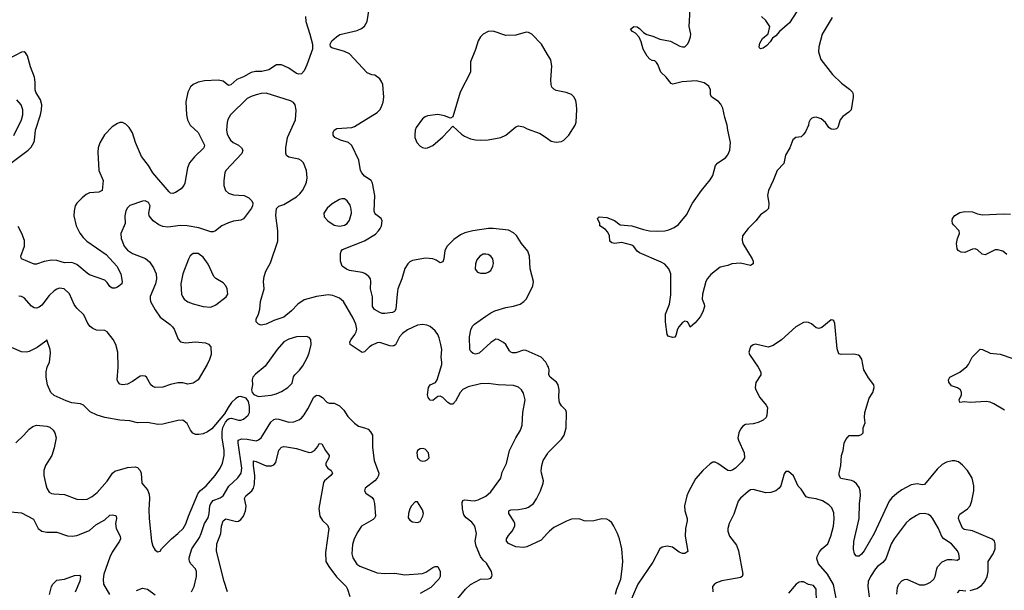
# Model space of a CAD drawing. Header units: inches. Extents: x 1682530 to 1839546, y 640742 to 791647.
# Tile 667 of 923: x 1785816 to 1793622, y 702021 to 706545. Entities that reach past the tile are written whole.
import ezdxf

# ---------------------------------------------------------------- set-up
doc = ezdxf.new("R2010")
doc.units = ezdxf.units.IN
doc.header["$MEASUREMENT"] = 0
doc.layers.add('B7780', color=7, linetype='Continuous')
doc.layers.add('B7790', color=7, linetype='Continuous')

msp = doc.modelspace()

# ---------------------------------------------------------------- linework, layer by layer
at = {"layer": 'B7780', "color": 5}
for points, elevation in [([(1790000, 703804), (1789986.6, 703830), (1789950, 703869.6), (1789830, 703920.9), (1789810, 703923.5), (1789750, 703902.6), (1789722.7, 703902.7), (1789708.7, 703908.7), (1789699.2, 703919.2), (1789670, 703969.5), (1789650, 703986.3), (1789610, 704009.6), (1789590.9, 704010.9), (1789550, 703985.4), (1789458.4, 703901.6), (1789430, 703894), (1789410, 703898.3), (1789393.5, 703913.5), (1789385.3, 703930), (1789380.8, 704030), (1789393, 704087), (1789406.2, 704113.8), (1789421.6, 704130), (1789510, 704195.6), (1789550, 704221.7), (1789583.3, 704236.7), (1789670, 704263.1), (1789730, 704272.9), (1789782.7, 704290), (1789812, 704310), (1789829.7, 704330.3), (1789874, 704410), (1789883.9, 704436.1), (1789889.5, 704470), (1789863, 704570), (1789858.3, 704670), (1789844.7, 704710), (1789794.3, 704770), (1789754.4, 704834.4), (1789730, 704855.4), (1789690, 704875.3), (1789570, 704889.8), (1789531.2, 704888.8), (1789407.8, 704872.2), (1789343.9, 704856.1), (1789310, 704838.7), (1789258, 704802), (1789205.3, 704750), (1789185.3, 704714.7), (1789178.3, 704650), (1789170, 704626), (1789150, 704617), (1789117.2, 704637.2), (1789090, 704647.7), (1789033.1, 704653.1), (1788930, 704634.4), (1788910, 704625.7), (1788891.8, 704610), (1788868.9, 704571.1), (1788846.2, 704490), (1788814.7, 704410), (1788807.5, 704370), (1788798.6, 704250), (1788788.2, 704231.8), (1788770, 704222.7), (1788710, 704214.3), (1788690, 704215.1), (1788670, 704223.6), (1788628.4, 704248.4), (1788611.6, 704270), (1788613.4, 704346.6), (1788597, 704410), (1788599.4, 704470), (1788596.1, 704490), (1788584, 704510), (1788552.5, 704532.5), (1788530, 704540.7), (1788430, 704557.4), (1788405.7, 704565.7), (1788371.9, 704591.9), (1788359.8, 704630), (1788358.4, 704690), (1788364.7, 704710), (1788376, 704724), (1788550, 704792.7), (1788635.2, 704844.8), (1788661.1, 704870), (1788672.8, 704890), (1788683, 704910), (1788689.6, 704950), (1788682, 704970), (1788640.3, 705000.3), (1788630.9, 705010.9), (1788626.2, 705026.2), (1788631.9, 705150), (1788613.3, 705250), (1788600.9, 705270), (1788550, 705305.1), (1788527.2, 705330), (1788518.7, 705350), (1788504, 705430), (1788450, 705548.3), (1788422.4, 705570), (1788358.4, 705590), (1788314, 705610), (1788299.6, 705630), (1788299.6, 705650), (1788309.5, 705670), (1788330, 705681.5), (1788450, 705689.2), (1788470, 705697.8), (1788650, 705808.8), (1788670.7, 705829.3), (1788682, 705850), (1788696.3, 705890), (1788702.4, 705930), (1788693.6, 706030), (1788687.6, 706050), (1788670, 706077), (1788630, 706105.1), (1788608.1, 706108.1), (1788570, 706122.9), (1788430, 706274), (1788390, 706293.6), (1788290, 706322.7), (1788279, 706330), (1788276, 706350), (1788290, 706377.3), (1788326, 706410), (1788352.9, 706427.1), (1788490, 706459.5), (1788525.6, 706474.4), (1788550, 706493), (1788571.3, 706530), (1788585.6, 706630)], 620), ([(1788080.3, 706570), (1788084, 706530), (1788116.9, 706430), (1788137.6, 706350), (1788137.6, 706310), (1788092.6, 706187.4), (1788070, 706139.5), (1788050, 706116.3), (1788030, 706112.4), (1788010, 706118.8), (1787950, 706159.3), (1787910, 706178.7), (1787890, 706185.7), (1787851.9, 706188.1), (1787791.8, 706148.2), (1787734.7, 706134.7), (1787686, 706134), (1787650, 706126), (1787590, 706092), (1787537.1, 706070), (1787490, 706028.3), (1787470, 706024.2), (1787430, 706057.7), (1787390, 706065.7), (1787281.1, 706058.9), (1787231.4, 706048.6), (1787190.2, 706029.8), (1787170, 706011.8), (1787149.1, 705970), (1787134.1, 705894.1), (1787138.3, 705790), (1787146, 705750), (1787168.4, 705710), (1787230.4, 705650), (1787280.3, 705550), (1787275.8, 705530), (1787201.5, 705458.5), (1787161.2, 705410), (1787145.6, 705370), (1787125.4, 705250), (1787117.4, 705230), (1787095.2, 705204.8), (1787050, 705174), (1787030, 705166.3), (1787010, 705170.7), (1786999.5, 705179.5), (1786871.3, 705330), (1786835.8, 705390), (1786781.4, 705461.4), (1786734.7, 705570), (1786710, 705646.6), (1786684.2, 705690), (1786657.7, 705717.7), (1786630, 705729.6), (1786610, 705729.6), (1786590, 705721.3), (1786550, 705694.3), (1786487.3, 705632.7), (1786450.1, 705569.9), (1786437.2, 705530), (1786434.5, 705494.5), (1786443.2, 705350), (1786477, 705270), (1786468.6, 705191.4), (1786442, 705178), (1786370, 705173.5), (1786341.5, 705158.5), (1786310, 705133.5), (1786270, 705091.2), (1786256.5, 705070), (1786246.5, 705030), (1786244.4, 704990), (1786263.5, 704910), (1786293.2, 704853.2), (1786318.4, 704818.4), (1786348.9, 704790), (1786502.2, 704682.2), (1786584.7, 704590), (1786616.8, 704530), (1786627.6, 704470), (1786624.7, 704450), (1786590, 704423.4), (1786570, 704416.2), (1786550, 704416), (1786530.8, 704430), (1786510, 704461.7), (1786490, 704479.7), (1786370, 704522.2), (1786350, 704534.5), (1786270, 704603.1), (1786230, 704619.3), (1786170, 704617.2), (1786110, 704635.3), (1786070, 704638.5), (1786010, 704628.6), (1785950, 704606.9), (1785930, 704606.9), (1785830, 704649.6), (1785824.4, 704670), (1785855, 704750), (1785853.3, 704793.3), (1785833.3, 704850), (1785804, 704904)], 620), ([(1790000, 706270), (1789951.9, 706351.9), (1789875.1, 706430), (1789850, 706443.6), (1789830, 706447.3), (1789750, 706423.1), (1789670, 706418.3), (1789570, 706454), (1789530, 706450.9), (1789488.8, 706430), (1789468.9, 706410), (1789450, 706378), (1789430.2, 706309.8), (1789389.1, 706210.9), (1789388.4, 706130), (1789308.7, 705970), (1789250, 705775.3), (1789230, 705764), (1789183, 705783), (1789130, 705793), (1789050, 705781.6), (1789030, 705773.6), (1789010, 705758.4), (1788959.5, 705690), (1788952, 705670), (1788947.4, 705630), (1788948.9, 705610), (1788963.1, 705570), (1788990, 705541.6), (1789010, 705530.4), (1789030, 705526.4), (1789050, 705528.4), (1789090, 705548), (1789170, 705616.3), (1789250, 705702), (1789318, 705638), (1789342.2, 705622.2), (1789390, 705600.3), (1789430, 705591.6), (1789470, 705589), (1789530, 705592.8), (1789629.8, 705610.2), (1789670, 705630.4), (1789750, 705696.4), (1789770, 705703.8), (1789810, 705694.9), (1789839, 705679), (1789941.4, 705641.4), (1790000, 705601.8)], 620), ([(1785703.7, 705376.3), (1785883.5, 705510), (1785906.8, 705533.2), (1785928.7, 705570), (1785933.6, 705586.4), (1785941.4, 705670), (1785981.6, 705790), (1785989.5, 705830), (1785990.7, 705870), (1785980.9, 705910), (1785944.5, 705970), (1785938.3, 705990), (1785938, 706050), (1785932.7, 706090), (1785901.6, 706170), (1785877.2, 706257.2), (1785862, 706282), (1785850, 706289.3), (1785830, 706287), (1785730, 706235)], 620), ([(1785770, 705626.5), (1785829.8, 705750), (1785839.8, 705790), (1785839.7, 705830), (1785826.6, 705870), (1785793, 705910)], 640), ([(1789290, 701956.4), (1789349.8, 702030.2), (1789390, 702067.2), (1789470, 702108.4), (1789530, 702110.8), (1789550, 702118), (1789559, 702130), (1789560.2, 702139.8), (1789555.1, 702170), (1789516.3, 702236.3), (1789490, 702261.2), (1789470, 702289), (1789435.1, 702370), (1789427.3, 702410), (1789437.6, 702470), (1789423.5, 702530), (1789400, 702560), (1789355.5, 702595.5), (1789338, 702618), (1789326, 702666), (1789324, 702716), (1789328.3, 702731.7), (1789342.7, 702737.3), (1789418, 702730), (1789450, 702738.4), (1789510, 702767), (1789550, 702802.4), (1789629.7, 702910), (1789641.7, 702958.3), (1789674.1, 703025.9), (1789699.7, 703130), (1789748, 703230), (1789785.6, 703290), (1789800.5, 703330), (1789805.1, 703430), (1789822.4, 703530), (1789810, 703585.2), (1789793.3, 703610), (1789770.8, 703630.8), (1789730, 703645.7), (1789610, 703650.8), (1789530, 703659.8), (1789470, 703657.4), (1789370, 703633.5), (1789330, 703612.8), (1789308.7, 703590), (1789270, 703521.2), (1789250, 703496), (1789230, 703497), (1789210, 703509.6), (1789170, 703549.5), (1789150, 703559.5), (1789130, 703558), (1789090, 703525.2), (1789070, 703529), (1789053.2, 703550), (1789049.4, 703569.4), (1789057, 703630), (1789071.2, 703648.8), (1789111, 703669), (1789126, 703690), (1789161.1, 703810), (1789162.6, 703830), (1789156, 703870), (1789162, 703930), (1789155.5, 703970), (1789142, 704022), (1789129.8, 704049.8), (1789110, 704077.6), (1789070, 704111.6), (1789043.8, 704123.8), (1789010, 704127.8), (1788970, 704122.4), (1788890, 704085.4), (1788850, 704055.8), (1788827.6, 704030), (1788793.9, 703966.1), (1788782, 703958), (1788770, 703955.4), (1788750, 703959.2), (1788670, 703984.5), (1788650, 703981.8), (1788610, 703965.6), (1788590, 703952), (1788550, 703912.2), (1788530, 703905.7), (1788436.8, 703970), (1788434, 703990), (1788443.5, 704010), (1788473.6, 704050), (1788484.1, 704070), (1788488, 704090), (1788480.3, 704130), (1788458.6, 704178.6), (1788383.6, 704310), (1788350, 704338), (1788299.3, 704359.3), (1788262.5, 704362.5), (1788170, 704351.2), (1788070, 704323.5), (1788021.3, 704290), (1787970, 704236.9), (1787910, 704186.2), (1787830, 704160.4), (1787770, 704130.8), (1787730, 704123.1), (1787709.9, 704129.9), (1787690, 704149.6), (1787689.7, 704170), (1787709.7, 704210), (1787720.5, 704250), (1787723.9, 704310), (1787752.6, 704410), (1787748.3, 704470), (1787754, 704510), (1787768.2, 704550), (1787802.8, 704617.2), (1787862.2, 704790), (1787863.2, 704870), (1787847.2, 704992.8), (1787851.9, 705048.1), (1787870, 705066.8), (1787910, 705080.7), (1788010, 705141.3), (1788037, 705163), (1788058.7, 705190), (1788079.6, 705230), (1788090, 705258), (1788094.7, 705290), (1788089.6, 705350), (1788064.5, 705410), (1788048.3, 705428.3), (1788030, 705439.6), (1787950, 705454.5), (1787930, 705469.2), (1787925.9, 705485.9), (1787925.1, 705530), (1787939.7, 705610), (1788001, 705750), (1788007.2, 705827.2), (1787999.7, 705870), (1787987.3, 705887.3), (1787961.4, 705901.4), (1787770, 705962.9), (1787730, 705960.2), (1787690, 705949.8), (1787650, 705935.9), (1787620.3, 705919.7), (1787487.8, 705790), (1787465.8, 705754.2), (1787459.3, 705730), (1787455.4, 705670), (1787460.6, 705640.6), (1787473, 705610), (1787486, 705590), (1787507.8, 705570), (1787549.4, 705549.4), (1787575.3, 705530), (1787585.7, 705510), (1787575.6, 705484.4), (1787450.3, 705350), (1787443.2, 705330), (1787434.9, 705270), (1787434.9, 705230), (1787447.8, 705190), (1787470, 705168.3), (1787510, 705155.9), (1787594.8, 705150), (1787632.3, 705132.3), (1787655.5, 705110), (1787663.8, 705090), (1787662.4, 705070), (1787652.4, 705050), (1787590, 704967.3), (1787570, 704956.3), (1787510, 704947.1), (1787470, 704935.6), (1787417.1, 704910), (1787367.7, 704870), (1787350, 704861.7), (1787330, 704862.7), (1787235.4, 704895.4), (1787144, 704910), (1787090, 704912.2), (1786990, 704898.8), (1786950, 704904.5), (1786917.7, 704917.7), (1786872.8, 704950), (1786843, 704990), (1786840.5, 705010), (1786849.5, 705070), (1786836.6, 705096.6), (1786810, 705109.3), (1786790, 705106.6), (1786690, 705071.3), (1786670, 705054), (1786658.3, 705030), (1786650.3, 704990), (1786652.9, 704930), (1786617.6, 704850), (1786620.9, 704810), (1786644.7, 704750), (1786670, 704716.9), (1786710, 704692.2), (1786811.8, 704651.8), (1786845.6, 704625.6), (1786877, 704577), (1786896.5, 704530), (1786901.2, 704490), (1786892.1, 704450), (1786851, 704350), (1786850.2, 704330), (1786853.7, 704310), (1786890, 704243.7), (1786930, 704187), (1787009.1, 704129.1), (1787026.4, 704110), (1787039.5, 704090), (1787071.8, 704011.8), (1787090.3, 703990.3), (1787130, 703982.6), (1787210.3, 703990.3), (1787290, 703983.1), (1787313.4, 703973.4), (1787330.5, 703950), (1787333.4, 703890), (1787321.6, 703850), (1787303.1, 703810), (1787230.2, 703689.8), (1787190, 703664.2), (1787150, 703656.3), (1787110, 703666.6), (1787070, 703665.7), (1787010, 703652.4), (1786950, 703632), (1786888.7, 703628.7), (1786870, 703635.6), (1786855.6, 703650), (1786820.7, 703710), (1786810, 703718), (1786790, 703721.1), (1786770, 703717.6), (1786710, 703676.4), (1786670, 703656.4), (1786630, 703649.7), (1786610, 703655.1), (1786595.1, 703670), (1786587.8, 703690), (1786597.6, 703790), (1786594.4, 703910), (1786577.2, 703970), (1786556.8, 704010), (1786510, 704071.1), (1786490, 704081.1), (1786424.7, 704084.7), (1786396.5, 704096.5), (1786373.6, 704113.6), (1786356.6, 704136.6), (1786324.1, 704204.1), (1786270, 704257.6), (1786247.7, 704287.7), (1786210.7, 704370.7), (1786168.7, 704410), (1786130, 704415.1), (1786110, 704409.4), (1786090, 704396.2), (1786050, 704358.4), (1785990, 704281.6), (1785970, 704266), (1785950, 704258), (1785930, 704261.3), (1785910, 704274.7), (1785850, 704340.7), (1785830, 704351.5), (1785810, 704352.8)], 640), ([(1785786, 703190), (1785847.8, 703250), (1785890, 703298.4), (1785920.1, 703319.9), (1785950, 703330.3), (1786030, 703322), (1786053.6, 703313.6), (1786080.4, 703290), (1786095.3, 703270), (1786104.6, 703230), (1786090.2, 703150), (1786070.3, 703090), (1786019.6, 703010), (1786006.9, 702970), (1786006.7, 702930), (1786019, 702870), (1786031.7, 702830), (1786050, 702799.5), (1786068.4, 702788.4), (1786085.1, 702785.1), (1786170, 702780.3), (1786270, 702744.7), (1786310, 702740.3), (1786350, 702743.6), (1786390, 702765.3), (1786430, 702796.9), (1786510, 702887.2), (1786550.5, 702949.5), (1786570, 702964.7), (1786670, 702994.9), (1786730, 703000.3), (1786750, 702994.4), (1786770, 702970.6), (1786777.4, 702950), (1786783.8, 702870), (1786830, 702818), (1786843.2, 702783.2), (1786846, 702750), (1786838.7, 702658.7), (1786840.9, 702590), (1786861.6, 702410), (1786870.8, 702370), (1786890, 702338), (1786910, 702324.7), (1786930, 702331.3), (1786941.2, 702350), (1787018.3, 702430), (1787070, 702470.2), (1787110.8, 702510), (1787132.8, 702547.2), (1787153.8, 702610), (1787230.8, 702790), (1787247.8, 702812.2), (1787292.9, 702850), (1787366.6, 702930), (1787406.2, 702990), (1787424.6, 703030), (1787437.3, 703090), (1787435.7, 703130), (1787419.8, 703230), (1787419.7, 703280.3), (1787427.2, 703312.8), (1787446.8, 703353.2), (1787464.5, 703375.5), (1787477.5, 703382.5), (1787495.1, 703384.9), (1787549.2, 703369.2), (1787570, 703369.1), (1787590, 703377.6), (1787627.3, 703410), (1787636.3, 703430), (1787638.7, 703478.7), (1787630, 703518), (1787610, 703544), (1787570, 703557), (1787550, 703553.6), (1787530, 703542.9), (1787495.5, 703510), (1787467.7, 703470), (1787440.7, 703419.3), (1787339, 703301), (1787303.4, 703276.6), (1787270, 703262.6), (1787236.1, 703256.1), (1787210, 703257.4), (1787187.6, 703267.6), (1787170, 703289.4), (1787142.8, 703342.8), (1787109.6, 703369.6), (1787070, 703368.3), (1786950, 703339.1), (1786910, 703335.4), (1786830, 703352.2), (1786750, 703349.7), (1786690, 703364), (1786609.7, 703369.7), (1786490, 703391.8), (1786428.7, 703410), (1786375.6, 703435.6), (1786322.7, 703490), (1786298.2, 703498.2), (1786230, 703508.3), (1786183.5, 703523.5), (1786090, 703565.1), (1786063.7, 703590), (1786036.2, 703650), (1786026, 703710), (1786026.2, 703753.8), (1786034.5, 703790), (1786051.8, 703830), (1786061.2, 703901.2), (1786057.2, 703930), (1786030, 704006), (1786023.6, 703996.4), (1785955.1, 703944.9), (1785890, 703913.3), (1785869.6, 703909.6), (1785830, 703911.6), (1785750, 703945.1)], 660), ([(1787178.9, 702010), (1787198, 702050), (1787217.4, 702130), (1787216.8, 702170), (1787208.5, 702190), (1787172.8, 702230), (1787162.6, 702250), (1787158.9, 702270), (1787162, 702290), (1787179.7, 702350), (1787240.4, 702439.6), (1787255.6, 702470), (1787280.2, 702550), (1787310, 702594.9), (1787318.6, 702630), (1787322.6, 702690), (1787329.9, 702710), (1787350, 702732.9), (1787405.8, 702754.2), (1787429.9, 702770.1), (1787472.7, 702847.3), (1787546.3, 702913.7), (1787570.7, 702950), (1787577.2, 702990), (1787546.8, 703190), (1787548.4, 703211.6), (1787577.1, 703222.9), (1787620, 703220), (1787690, 703206.4), (1787710, 703212.8), (1787729.9, 703230.1), (1787743.5, 703250), (1787805.9, 703354.1), (1787830, 703375.6), (1787850, 703380.6), (1787870, 703378.2), (1787950, 703354.4), (1787990, 703357.6), (1788030, 703372.6), (1788050, 703386.5), (1788070, 703412.8), (1788100.3, 703459.7), (1788147.8, 703552.2), (1788170, 703567.2), (1788190, 703566.4), (1788217.4, 703550), (1788250, 703513), (1788270, 703505.3), (1788310, 703504.9), (1788350, 703484.2), (1788384.9, 703450), (1788418.4, 703398.4), (1788470, 703345.5), (1788502.5, 703322.5), (1788550, 703310.3), (1788577.4, 703297.4), (1788598, 703278), (1788611.5, 703250), (1788612.7, 703152.7), (1788627.2, 703050), (1788662.6, 702950), (1788661.1, 702930), (1788650.3, 702910), (1788630.2, 702889.8), (1788555.5, 702830), (1788550.5, 702810), (1788559.1, 702790), (1788610, 702756.4), (1788620.3, 702740.3), (1788627.6, 702710), (1788637.3, 702610), (1788628.4, 702591.6), (1788617.6, 702582.4), (1788526.7, 702530), (1788495.9, 702484.1), (1788467.8, 702430), (1788454.6, 702385.4), (1788448.3, 702310), (1788457.6, 702277.6), (1788487.3, 702227.3), (1788511.1, 702211.1), (1788650, 702158.3), (1788710, 702154), (1788790, 702156.5), (1788870, 702143.1), (1789010, 702153.4), (1789035.3, 702164.7), (1789090, 702203), (1789110, 702210.6), (1789131, 702210), (1789150.4, 702170), (1789148, 702130), (1789139.1, 702110), (1789075.9, 702044.1), (1788990, 701995.4)], 640), ([(1787463.5, 702010), (1787437.6, 702090), (1787374.9, 702330), (1787379.9, 702390), (1787409.9, 702470), (1787416.3, 702530), (1787428.1, 702571.9), (1787450, 702588.9), (1787533.7, 702566.3), (1787550, 702570.3), (1787570, 702583.1), (1787590.8, 702609.2), (1787606, 702650), (1787610.9, 702689.1), (1787598.7, 702750), (1787609.7, 702770), (1787657, 702810), (1787668.9, 702831.1), (1787677.1, 702862.9), (1787680.9, 702930), (1787668.5, 703011.5), (1787670, 703046.8), (1787690, 703043.2), (1787770, 703006.7), (1787813, 703007), (1787830, 703014.4), (1787845.5, 703034.5), (1787869.2, 703130.8), (1787890, 703154.9), (1787910, 703160.3), (1787930, 703158.9), (1788010, 703146), (1788110, 703112.2), (1788130, 703115.3), (1788153.6, 703130), (1788179.2, 703160.8), (1788190, 703186), (1788210, 703182.8), (1788238.9, 703130), (1788268.7, 703090), (1788266.7, 703070), (1788241.5, 703030), (1788242.8, 703010), (1788257.6, 702990), (1788284.4, 702970), (1788294.6, 702950), (1788283.7, 702930), (1788231.8, 702890), (1788225.1, 702874.9), (1788186, 702670), (1788194, 702610), (1788215.4, 702575.4), (1788256.6, 702536.6), (1788266.4, 702510), (1788240.6, 702319.4), (1788243.5, 702250), (1788267.2, 702210), (1788328, 702128), (1788402.8, 702050), (1788414.6, 702030), (1788432.3, 701972.3)], 620), ([(1790000, 702473.1), (1789950, 702419.7), (1789835.1, 702364.9), (1789810, 702359.7), (1789750, 702365.7), (1789690, 702391.6), (1789675.8, 702410), (1789675.1, 702430), (1789690, 702455.8), (1789721.3, 702490), (1789740.5, 702530), (1789740.5, 702550), (1789734.3, 702570), (1789694.3, 702630), (1789694, 702650), (1789710, 702659.6), (1789770, 702661), (1789829, 702671), (1789850, 702679.1), (1789888.4, 702710), (1789913.6, 702746.4), (1789944.7, 702810), (1789966.3, 702870), (1789969.6, 702890), (1789951.5, 702950), (1789949.7, 702970), (1789954, 703010), (1789965.7, 703050), (1790000, 703102.9)], 620), ([(1785743.2, 702643.2), (1785830, 702635.8), (1785925.7, 702585.7), (1785961.1, 702510), (1785990, 702488.8), (1786030, 702481.5), (1786110, 702482.6), (1786193.8, 702453.8), (1786230.4, 702450.4), (1786270, 702456), (1786370, 702495.6), (1786419.8, 702540.2), (1786490, 702580.5), (1786530, 702616.3), (1786550, 702620.4), (1786574.1, 702614.1), (1786580.7, 702610), (1786584.4, 702590), (1786574.9, 702550), (1786579.6, 702510), (1786612.9, 702450), (1786615.3, 702430), (1786607.6, 702410), (1786550, 702322.9), (1786530, 702284.5), (1786482.8, 702150), (1786476.5, 702110), (1786480.4, 702070), (1786528.7, 701988.7)], 640), ([(1786053, 701987), (1786068.9, 702050), (1786079.7, 702070), (1786110, 702101.6), (1786170, 702110.4), (1786250, 702137.6), (1786290, 702141), (1786297.3, 702130), (1786292.5, 702092.5), (1786254.9, 702005.1)], 620), ([(1786741.5, 702018.5), (1786790, 702037.5), (1786829, 702029), (1786890, 701986.3)], 640)]:
    msp.add_lwpolyline(points, dxfattribs=dict(at, elevation=elevation))
for points, elevation in [([(1788370, 705125.6), (1788350, 705118.4), (1788294.2, 705085.8), (1788254, 705050), (1788226.4, 705010), (1788230, 704981), (1788259.1, 704950), (1788310, 704916.9), (1788350, 704909.2), (1788390, 704915.6), (1788411.6, 704928.4), (1788430, 704956.3), (1788446.6, 705010), (1788444, 705044), (1788435.6, 705075.6), (1788412, 705110), (1788390, 705123.6)], 640), ([(1787190, 704691.3), (1787167.2, 704672.8), (1787153.3, 704646.7), (1787110, 704529), (1787093.1, 704450), (1787097.6, 704370), (1787105.3, 704350), (1787120.4, 704330), (1787150, 704309), (1787190, 704292.8), (1787270, 704270.3), (1787330, 704266), (1787370, 704284.4), (1787453.6, 704346.4), (1787465.7, 704370), (1787461.1, 704410), (1787450, 704434.5), (1787430, 704457.6), (1787370, 704492), (1787354, 704510), (1787310, 704607), (1787270, 704661.6), (1787230, 704691)], 660), ([(1789510, 704686.9), (1789490, 704685.1), (1789464.4, 704670), (1789440, 704640), (1789429.1, 704610), (1789427.9, 704567.9), (1789444.4, 704544.4), (1789470, 704534.4), (1789510, 704535.8), (1789530, 704542.4), (1789550, 704556.3), (1789566.3, 704590), (1789571.3, 704611.3), (1789567.8, 704650), (1789552, 704670), (1789530, 704682)], 640), ([(1788090, 704032), (1788009.4, 704029.4), (1787950, 704012.6), (1787910.4, 703990), (1787856.5, 703930), (1787761.8, 703798.2), (1787685.5, 703734.5), (1787665.3, 703710), (1787659.3, 703690), (1787662, 703650), (1787653, 703610), (1787658.8, 703590), (1787672.8, 703572.8), (1787710, 703558), (1787810, 703569), (1787850, 703577.8), (1787890, 703596.1), (1787942.4, 703630), (1787975.5, 703664.5), (1787986.7, 703713.3), (1787997, 703730), (1788034.5, 703765.5), (1788059.4, 703800.6), (1788097, 703870), (1788110, 703904.7), (1788127, 703970), (1788122.7, 704010), (1788110, 704025.2)], 660), ([(1789010, 703146), (1788990, 703142.7), (1788970.5, 703129.5), (1788963, 703110), (1788970, 703071), (1788990, 703050.6), (1789010, 703044), (1789030, 703046.8), (1789045.6, 703054.4), (1789062, 703070), (1789056, 703110), (1789030, 703139.3)], 660), ([(1788970, 702722), (1788950, 702722), (1788921, 702690), (1788910, 702668), (1788897.3, 702630), (1788896.8, 702596.8), (1788910, 702576), (1788930, 702562.8), (1788970, 702558.8), (1788990, 702566.8), (1789012.6, 702610), (1789016.3, 702630), (1789010, 702658)], 660)]:
    msp.add_lwpolyline(points, close=True, dxfattribs=dict(at, elevation=elevation))
at = {"layer": 'B7790', "color": 5}
for points, elevation in [([(1792257.2, 706562.8), (1792177.6, 706430), (1792150.4, 706330), (1792148.2, 706290), (1792167.2, 706230), (1792258.9, 706110), (1792330, 706041.7), (1792394.8, 705994.8), (1792418.7, 705970), (1792424.6, 705950), (1792424, 705930), (1792408, 705830), (1792389, 705811), (1792342, 705778), (1792319.6, 705750), (1792303, 705690), (1792290, 705680.5), (1792270, 705674.7), (1792250, 705676.3), (1792230, 705689.6), (1792205.1, 705730), (1792170, 705758.9), (1792130, 705770.9), (1792110.4, 705769.6), (1792097, 705763), (1792082, 705750), (1792073, 705730), (1792070.5, 705710), (1792044.5, 705655.5), (1792028, 705632), (1792010, 705615.6), (1791970, 705609.7), (1791946.3, 705593.7), (1791920.9, 705530), (1791886, 705470), (1791874.3, 705405.7), (1791821.8, 705350), (1791790.1, 705269.9), (1791751.3, 705190), (1791744, 705150), (1791755.3, 705090), (1791751.6, 705048.4), (1791734, 705030), (1791690, 704998.4), (1791652.2, 704950), (1791591.3, 704888.7), (1791547, 704830), (1791542.9, 704797.1), (1791548.8, 704770), (1791623.8, 704650), (1791630.4, 704630), (1791630, 704609), (1791610, 704596), (1791530, 704615.1), (1791462, 704610), (1791430, 704595.1), (1791370, 704582), (1791295.4, 704524.6), (1791268.1, 704491.9), (1791256.5, 704470), (1791228.9, 704370), (1791227.4, 704330), (1791242.6, 704290), (1791244.2, 704270), (1791231.6, 704230), (1791210, 704189.2), (1791170, 704142), (1791130, 704108), (1791118, 704138), (1791108.9, 704148.9), (1791090, 704155.3), (1791070, 704144), (1791041, 704110), (1791031, 704090), (1791018.8, 704041.2), (1791010, 704028.7), (1790990, 704024), (1790956.5, 704036.5), (1790949.5, 704049.5), (1790936.2, 704150), (1790935.8, 704210), (1790966.6, 704290), (1790977.5, 704362.5), (1790976.9, 704530), (1790961.6, 704570), (1790930, 704605.6), (1790901.8, 704621.8), (1790730, 704696.9), (1790712, 704710), (1790685.7, 704745.7), (1790670, 704757.7), (1790590, 704777.2), (1790530.8, 704769.2), (1790510, 704775.6), (1790493.7, 704790), (1790491.1, 704831.1), (1790479.3, 704859.3), (1790460.5, 704880.5), (1790415.3, 704910), (1790414, 704930), (1790395.3, 704970), (1790410, 704981), (1790470, 704975.8), (1790530, 704952.2), (1790577.5, 704917.5), (1790670, 704910.2), (1790760.9, 704880.9), (1790810, 704872), (1790872.3, 704867.7), (1790930, 704870.3), (1790962, 704878), (1791003.1, 704896.9), (1791038.5, 704921.5), (1791102.2, 704997.8), (1791150.6, 705090), (1791222.2, 705190), (1791290, 705274.6), (1791311.4, 705310), (1791332.6, 705390), (1791349.9, 705410.1), (1791410, 705450.2), (1791430, 705472.9), (1791446, 705510), (1791450.6, 705570.6), (1791428.6, 705668.6), (1791425.7, 705710), (1791406.2, 705770), (1791390, 705844), (1791374.3, 705874.3), (1791356, 705896), (1791302, 705930), (1791293.6, 705950), (1791293.3, 705990), (1791278.7, 706018.7), (1791243.1, 706043.1), (1791179.3, 706059.3), (1791067.9, 706052.1), (1790992.5, 706032.5), (1790979.6, 706039.6), (1790939.7, 706090), (1790899.7, 706130), (1790876, 706190), (1790865.3, 706205.3), (1790850, 706218.3), (1790830, 706221.1), (1790811.8, 706231.8), (1790790, 706256.9), (1790759.8, 706310), (1790742.4, 706370), (1790725.7, 706405.7), (1790697.8, 706437.8), (1790672.7, 706450), (1790658, 706470), (1790683.7, 706490), (1790710, 706488.9), (1790730, 706475.2), (1790762.2, 706442.2), (1790786.4, 706426.4), (1790834.2, 706414.2), (1790890, 706389.2), (1790974.1, 706374.1), (1791050, 706334), (1791070, 706328.8), (1791090, 706330.7), (1791109.3, 706350), (1791120.9, 706370), (1791135.1, 706410), (1791136, 706430), (1791124.5, 706490), (1791131.5, 706628.5)], 580), ([(1792005.3, 706654.7), (1791918.7, 706521.3), (1791838.8, 706450), (1791810, 706417.2), (1791782.6, 706397.4), (1791765.5, 706370), (1791738.6, 706341.4), (1791710, 706319.5), (1791690, 706314), (1791680.9, 706320.9), (1791677.2, 706330), (1791682.4, 706357.6), (1791704.9, 706395.1), (1791750, 706432), (1791762, 706490), (1791730, 706538), (1791698, 706570)], 560), ([(1790000, 705601.8), (1790030, 705581.6), (1790070, 705572.7), (1790110, 705578.4), (1790130, 705590.4), (1790169.6, 705630), (1790220.7, 705710), (1790226.5, 705733.5), (1790232.3, 705832.3), (1790231.1, 705870), (1790224.1, 705904.1), (1790210, 705934.5), (1790190, 705951.8), (1790148.4, 705968.4), (1790070, 705983.5), (1790050, 705993.3), (1790034.7, 706010), (1790028.5, 706030), (1790027.3, 706067.3), (1790035.6, 706175.6), (1790025.9, 706225.9), (1790000, 706270)], 620), ([(1793642.5, 704682.5), (1793610, 704709.7), (1793570, 704720.4), (1793550, 704719.7), (1793470, 704680.7), (1793446.2, 704686.2), (1793410, 704721.2), (1793390, 704729.2), (1793370, 704725.2), (1793310, 704698), (1793280.7, 704700.7), (1793254.8, 704714.8), (1793247, 704727), (1793243, 704770), (1793250, 704811.3), (1793266, 704850), (1793262.7, 704870), (1793218.2, 704918.2), (1793210.9, 704930), (1793207.3, 704950), (1793210.9, 704970), (1793230, 704991.8), (1793270, 705017.1), (1793310, 705024.4), (1793370, 705021.3), (1793410, 705004.4), (1793450, 704999.1), (1793614.5, 705005.5), (1793670, 705002.6)], 580), ([(1793350, 702018.9), (1793403.8, 702036.2), (1793440.4, 702059.6), (1793466, 702090), (1793486.4, 702130), (1793494.5, 702170), (1793493.7, 702250), (1793532.6, 702310), (1793548.5, 702350), (1793549.7, 702390), (1793543, 702410), (1793526.1, 702426.1), (1793370, 702492.4), (1793302.6, 702502.6), (1793290, 702514.7), (1793266.6, 702570), (1793259.4, 702590), (1793261.2, 702610), (1793270, 702624.2), (1793330, 702665.8), (1793350, 702690.4), (1793364.4, 702730), (1793380.3, 702810), (1793380.8, 702850), (1793366, 702910), (1793329.7, 702970), (1793290, 703014), (1793258.3, 703038.3), (1793230, 703048.4), (1793208.2, 703048.2), (1793164, 703036), (1793130, 703017.7), (1793090, 702980.4), (1792990, 702860.8), (1792970, 702858.2), (1792930, 702864.6), (1792883.4, 702856.6), (1792810, 702818.3), (1792770, 702789.7), (1792730, 702754.7), (1792710, 702727), (1792590, 702471.2), (1792510, 702334), (1792490, 702308.2), (1792470, 702291.8), (1792450, 702292.3), (1792434.5, 702310), (1792425.8, 702345.8), (1792427.6, 702407.6), (1792471.3, 702591.3), (1792473.8, 702710), (1792480.9, 702770), (1792478.2, 702810), (1792470, 702836.9), (1792450, 702866.2), (1792430, 702882.7), (1792410, 702891.8), (1792326.6, 702906.6), (1792313.3, 702930), (1792312.8, 702950), (1792326.8, 703010), (1792330.7, 703089.3), (1792343.5, 703130), (1792352.6, 703187.4), (1792364.2, 703215.8), (1792391.9, 703248.1), (1792470, 703247.2), (1792490, 703254.9), (1792502.4, 703270), (1792502.7, 703310), (1792519.7, 703350), (1792513.3, 703390), (1792516.8, 703430), (1792550, 703544.7), (1792579, 703590), (1792589.3, 703630), (1792586, 703650), (1792544.9, 703704.9), (1792508.4, 703768.4), (1792492.3, 703852.3), (1792477.1, 703877.1), (1792464.7, 703884.7), (1792430, 703893), (1792329.4, 703889.4), (1792310, 703895.3), (1792295.9, 703935.9), (1792277, 704137), (1792270, 704158), (1792262, 704162), (1792250, 704164), (1792174.6, 704105.4), (1792150, 704096), (1792130, 704102.7), (1792092.5, 704132.5), (1792070, 704142.9), (1792050, 704147.3), (1792030, 704145.1), (1791970, 704109.6), (1791854.3, 704005.7), (1791790, 703961.3), (1791750, 703949.7), (1791650, 703971.5), (1791630, 703967.3), (1791608.4, 703950), (1791596.4, 703910), (1791601.3, 703890), (1791670.4, 703790), (1791690.4, 703750), (1791690.6, 703730), (1791651.7, 703668.3), (1791647.8, 703630), (1791651.6, 703610), (1791682.3, 703550), (1791734.6, 703490), (1791745.3, 703470), (1791739.5, 703410), (1791732.7, 703390), (1791710.2, 703369.8), (1791670, 703351.1), (1791630, 703340.5), (1791570, 703334.7), (1791550, 703322.9), (1791530, 703299.3), (1791515.8, 703270), (1791510.3, 703230), (1791514.9, 703210), (1791559.6, 703110), (1791560.8, 703070), (1791541.1, 703038.9), (1791490, 702989.8), (1791470, 702975), (1791450, 702967.8), (1791430, 702970.8), (1791350, 703025.6), (1791330, 703035.8), (1791310, 703035.6), (1791290, 703024.7), (1791230.5, 702970), (1791174.1, 702905.9), (1791117.8, 702802.2), (1791105.5, 702770), (1791086.7, 702690), (1791088, 702650), (1791107.4, 702590), (1791108.7, 702571.3), (1791093.1, 702510), (1791092.3, 702450), (1791111.4, 702328.6), (1791090, 702311.6), (1791070, 702313.7), (1791044.6, 702324.6), (1790990, 702362.9), (1790950, 702369.6), (1790910, 702363.6), (1790891.4, 702348.6), (1790835.3, 702244.7), (1790716.3, 702070), (1790654.4, 701930)], 620), ([(1793624.5, 703450), (1793539, 703499), (1793510, 703512.1), (1793478.3, 703518.3), (1793350, 703509), (1793305.5, 703514.5), (1793268.7, 703510), (1793262.8, 703530), (1793281.4, 703570), (1793283.5, 703590), (1793274.2, 703610), (1793250, 703625), (1793202.5, 703642.5), (1793182.4, 703670), (1793178.4, 703690), (1793189.3, 703710), (1793268.7, 703751.3), (1793324.4, 703795.6), (1793336.9, 703810), (1793366.3, 703870), (1793430, 703934), (1793450, 703930.7), (1793510, 703902), (1793590, 703893.4), (1793690, 703857.8)], 580), ([(1790000, 703102.9), (1790006.7, 703113.3), (1790110, 703218), (1790132.6, 703250), (1790148, 703310), (1790151.6, 703431.6), (1790146, 703450), (1790110, 703483.7), (1790095.6, 703510), (1790089.7, 703550), (1790091.4, 703611.4), (1790085.1, 703650), (1790072.3, 703670), (1790020.5, 703710), (1790011.3, 703730), (1790012.8, 703770), (1790007.2, 703790), (1790000, 703804)], 620), ([(1792295, 701930), (1792267.1, 702067.1), (1792220.5, 702150), (1792149.6, 702230), (1792135.1, 702270), (1792138, 702290), (1792155.3, 702324.7), (1792176, 702350), (1792222.9, 702390), (1792247.1, 702450), (1792267.2, 702530), (1792272.2, 702587.8), (1792270, 702635.3), (1792254.6, 702674.6), (1792230, 702699.7), (1792180.9, 702730), (1792130, 702746.4), (1792074.2, 702754.2), (1792050, 702762), (1792010, 702824), (1791987.5, 702847.5), (1791950, 702928.7), (1791910, 702964), (1791890, 702962), (1791876.3, 702943.7), (1791850.4, 702850), (1791836.3, 702830), (1791810.7, 702810), (1791770, 702796.4), (1791730, 702794.8), (1791630, 702820.5), (1791610, 702816.3), (1791590, 702803), (1791529.1, 702750.9), (1791513, 702727), (1791476.3, 702623.7), (1791440.3, 702550), (1791430.4, 702510), (1791430.4, 702490), (1791443, 702450), (1791498.2, 702378.2), (1791515.1, 702335.1), (1791547.7, 702150), (1791542.8, 702130), (1791530, 702122), (1791503.8, 702116.2), (1791382.8, 702097.2), (1791339.2, 702080.8), (1791323, 702070), (1791308.7, 702050), (1791310.4, 702010)], 640), ([(1792768.7, 701990), (1792776, 702044), (1792784.7, 702070), (1792810, 702096.4), (1792830, 702106.7), (1792850, 702108.7), (1792950, 702064.4), (1792990, 702064.7), (1793010, 702071.3), (1793035.5, 702084.5), (1793063.5, 702110), (1793073.6, 702130), (1793085.6, 702190), (1793093, 702207), (1793130, 702247.6), (1793170, 702266.3), (1793206.3, 702266.3), (1793250, 702259.1), (1793266.3, 702273.7), (1793262.4, 702310), (1793250, 702335.1), (1793203, 702390), (1793141.3, 702430), (1793126.2, 702446.2), (1793099.7, 702510), (1793053.3, 702593.3), (1793039.5, 702610), (1793021.7, 702621.7), (1792990, 702629.7), (1792950, 702627.1), (1792924.8, 702615.2), (1792870, 702578.9), (1792844.5, 702555.5), (1792747.5, 702430), (1792725, 702390), (1792682.8, 702270), (1792658.6, 702241.4), (1792617.6, 702210), (1792599.6, 702190), (1792560.3, 702130), (1792542.8, 702090), (1792538.5, 702050), (1792549.2, 701970)], 640), ([(1790540.3, 701990), (1790549.8, 702030), (1790580.6, 702110), (1790593, 702190), (1790596.5, 702250), (1790589.8, 702349.8), (1790571.1, 702430), (1790554.3, 702470), (1790525.6, 702530), (1790510, 702555.1), (1790490, 702574.5), (1790470, 702585.1), (1790430, 702587.6), (1790367.5, 702572.5), (1790310, 702568.3), (1790290, 702571.3), (1790250, 702587.8), (1790190, 702584.7), (1790150, 702569.7), (1790050, 702519.8), (1790015.8, 702490), (1790000, 702473.1)], 620), ([(1792133.6, 701930), (1792129.7, 702030), (1792110, 702058.2), (1792070, 702066), (1792030, 702087.1), (1792010, 702089), (1791995.2, 702084.8), (1791970.3, 702070), (1791910, 701997.2)], 660), ([(1793250, 702001.3), (1793270, 702022.6), (1793316.4, 702016.4)], 620)]:
    msp.add_lwpolyline(points, dxfattribs=dict(at, elevation=elevation))

doc.saveas('drawing.dxf')
